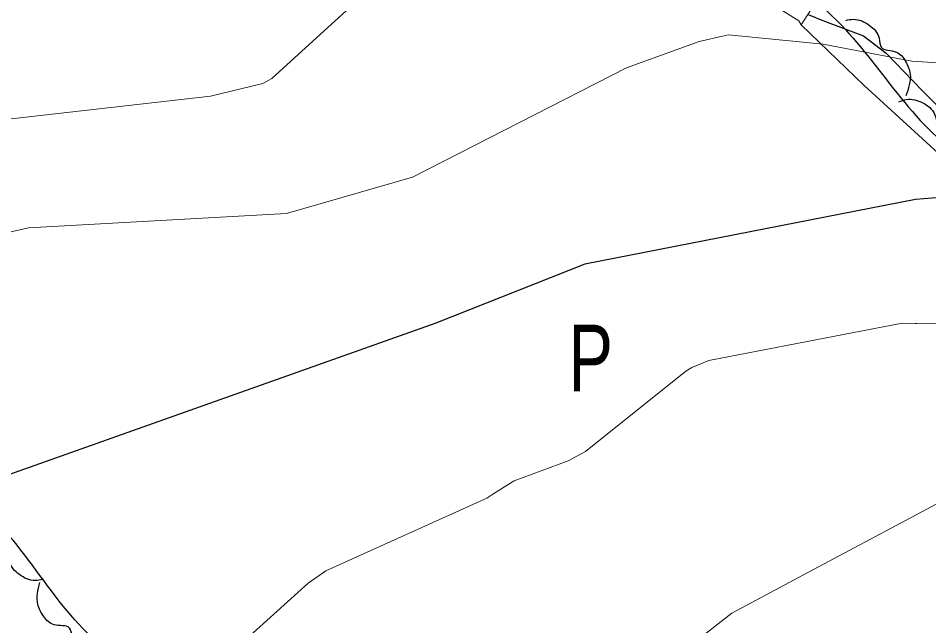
# Model space of a CAD drawing. Extents: x 480269 to 484877, y 4383588 to 4386804.
# Drawn here: x 482562.7 to 482767.4, y 4385389.2 to 4385525.8 of the extents above; entities that cross this region are included whole.
import ezdxf
from ezdxf.enums import TextEntityAlignment as Align

# ---------------------------------------------------------------- set-up
doc = ezdxf.new("R2010")
doc.units = 0
doc.header["$LTSCALE"] = 3.8
doc.linetypes.add('LONG_DASHED', pattern=[7.5, 6, -1.5])
for name, color, linetype, lineweight in [('25', 7, 'LONG_DASHED', 25), ('27', 7, 'Continuous', 25), ('38', 7, 'Continuous', 25), ('51', 7, 'Continuous', 13), ('8', 7, 'Continuous', 25), ('9', 7, 'Continuous', 13)]:
    doc.layers.add(name, color=color, linetype=linetype, lineweight=lineweight)
doc.layers.add('31', color=7, linetype='Continuous')

msp = doc.modelspace()

# ---------------------------------------------------------------- linework, layer by layer
at = {"layer": '25'}
msp.add_lwpolyline([(482740.24, 4385526.68), (482743.95, 4385525.18), (482752.73, 4385521.85), (482757.77, 4385517.98), (482765.92, 4385509.55), (482773.24, 4385502.11), (482776.55, 4385499.26), (482779.35, 4385495.82), (482782.94, 4385493.65), (482787.26, 4385493.23), (482792.91, 4385494.19), (482802.59, 4385498.81), (482804.85, 4385500.15), (482803.98, 4385502.86), (482797.65, 4385505.26), (482791.98, 4385506.92), (482789.24, 4385508.89), (482785.78, 4385512.21), (482779.28, 4385522.06), (482777.34, 4385528.39), (482772.55, 4385538), (482765.25, 4385545.27), (482760.96, 4385547.83), (482755.21, 4385549.98)], dxfattribs=at)
at = {"layer": '27'}
for points in [[(482599.89, 4385643.3), (482628.86, 4385671.49), (482714.99, 4385745.13), (482794.85, 4385810.14), (482867.67, 4385855.58), (482941.27, 4385895.53), (482964.76, 4385912.76), (482973.37, 4385911.19), (482981.98, 4385879.86), (482998.42, 4385827.38), (483006.25, 4385814.84), (483025.83, 4385810.93), (483050.88, 4385818.76), (483058.71, 4385808.58), (483056.36, 4385779.59), (483052.45, 4385741.21), (483034.44, 4385691.86), (483035.22, 4385677.76), (483043.84, 4385669.93), (483091.6, 4385655.04), (483126.05, 4385633.11), (483147.97, 4385609.61), (483156.58, 4385589.25), (483155.8, 4385568.88), (483155.02, 4385552.43), (483155.02, 4385532.85), (483155.02, 4385519.53), (483152.67, 4385510.13)], [(482542.34, 4385576.13), (482572.3, 4385598.45), (482613.4, 4385606.67), (482669.38, 4385601.97), (482699.92, 4385603.54), (482716.36, 4385597.27), (482706.58, 4385589.44), (482664.3, 4385586.7), (482640.81, 4385577.69), (482659.6, 4385562.02), (482674.47, 4385548.71), (482701.09, 4385543.22), (482742.98, 4385528.73), (482771.17, 4385497.4), (482787.61, 4385488.78), (482810.32, 4385489.57), (482832.24, 4385507.97), (482853.77, 4385510.32), (482862.39, 4385502.1), (482893.71, 4385505.62), (482910.54, 4385507.58), (482910.93, 4385544.79), (482907.8, 4385570.25), (482898.79, 4385625.47), (482891.36, 4385663.07), (482883.53, 4385676.78), (482864.34, 4385664.64), (482827.54, 4385621.56), (482795.44, 4385594.92), (482777.04, 4385578.47), (482768.43, 4385580.04), (482764.52, 4385594.53), (482742.98, 4385614.9), (482717.54, 4385624.3), (482701.88, 4385658.37), (482687, 4385665.03), (482672.91, 4385661.11), (482672.12, 4385638.4), (482670.95, 4385628.21), (482641.98, 4385624.69), (482607.53, 4385626.26), (482591.48, 4385631.35), (482599.89, 4385643.3)], [(482987.06, 4385196.22), (482962.01, 4385203.27), (482933.82, 4385208.75), (482918.16, 4385210.32), (482910.33, 4385217.37), (482911.12, 4385227.55), (482911.12, 4385236.17), (482900.16, 4385244), (482857.87, 4385258.89), (482836.73, 4385270.64), (482824.21, 4385265.15), (482832.82, 4385247.14), (482820.29, 4385239.3), (482767.05, 4385239.3), (482715.37, 4385240.87), (482694.23, 4385249.49), (482675.44, 4385265.94), (482679.36, 4385287.09), (482678.57, 4385302.75), (482650.39, 4385311.37), (482636.29, 4385330.17), (482633.95, 4385351.32), (482617.5, 4385368.55), (482588.53, 4385379.52), (482572.87, 4385393.62), (482558.78, 4385411.63), (482539.21, 4385429.65), (482525.9, 4385448.45), (482516.5, 4385468.82), (482492.23, 4385501.72), (482482.83, 4385522.08), (482488.31, 4385537.75), (482533.73, 4385569.87), (482542.34, 4385576.13)], [(482748.7, 4385525.33), (482750.45, 4385525.58), (482754.01, 4385524.24), (482756.22, 4385521.29), (482756.7, 4385519.3), (482760.09, 4385518.21), (482762.18, 4385516.08), (482763.2, 4385513.23), (482762.23, 4385508.37)], [(482760.63, 4385507), (482762.33, 4385507.53), (482766.05, 4385506.77), (482768.7, 4385504.2), (482769.49, 4385502.3), (482773, 4385501.77), (482775.4, 4385499.99), (482776.85, 4385497.34), (482776.66, 4385492.38)], [(482625.51, 4385282.56), (482642.43, 4385259.65), (482650.38, 4385244.64), (482647.78, 4385242.37), (482636.62, 4385237.32), (482619.6, 4385231), (482606.07, 4385227.49), (482592.32, 4385225.27), (482576.02, 4385223.66), (482565.3, 4385225.16), (482544.25, 4385237.98), (482530.74, 4385248.12), (482521.45, 4385250.21), (482506.84, 4385248), (482489.75, 4385241.2), (482474.05, 4385233.67), (482467.83, 4385231.98), (482446.42, 4385237.18), (482431.83, 4385245.15), (482427.52, 4385258.1), (482433.95, 4385267.51), (482447.44, 4385281.6), (482466.7, 4385298.44), (482480.68, 4385311.65), (482486, 4385318.16), (482489.98, 4385329.2), (482485.82, 4385343.36), (482475.74, 4385354.14), (482463.65, 4385352.6), (482442.18, 4385344.35), (482419.61, 4385337.03), (482392.84, 4385327.98), (482375.42, 4385322.04), (482354.47, 4385315.04), (482335.63, 4385313.3), (482324.91, 4385311.71), (482306.75, 4385298.27), (482298.77, 4385288.95), (482284.61, 4385269.24), (482273.64, 4385250.87), (482262.03, 4385234.12), (482247.6, 4385214.12), (482240.37, 4385209.68), (482231.84, 4385210.09), (482210.78, 4385220.1), (482179.62, 4385233.3), (482175.12, 4385239.41), (482174.28, 4385251.32), (482183.7, 4385264.71), (482206.93, 4385288.25), (482225.02, 4385306.72), (482255.15, 4385335.95), (482274.61, 4385354.56), (482305.02, 4385378.68), (482323.6, 4385392.1), (482343.47, 4385412.74), (482356.09, 4385425.44), (482370.63, 4385438.23), (482383.14, 4385448.74), (482409.87, 4385473.1), (482434.85, 4385494.28), (482448.48, 4385499.91), (482458.21, 4385495.14), (482469.07, 4385482.48), (482479.65, 4385471.01), (482489.49, 4385457.47), (482504.85, 4385438.05), (482518.31, 4385421.58), (482537.64, 4385396.47), (482552.32, 4385375.39), (482572.69, 4385353.07), (482605.31, 4385309.46), (482625.51, 4385282.56)], [(482568.29, 4385399.58), (482566.53, 4385399.34), (482562.99, 4385400.7), (482560.79, 4385403.66), (482560.32, 4385405.66), (482556.94, 4385406.76), (482554.86, 4385408.91), (482553.86, 4385411.76), (482554.85, 4385416.62)], [(482582.88, 4385383.57), (482581.16, 4385383.13), (482577.48, 4385384.07), (482574.96, 4385386.76), (482574.26, 4385388.69), (482570.78, 4385389.4), (482568.47, 4385391.29), (482567.14, 4385394.01), (482567.57, 4385398.95)]]:
    msp.add_spline(points, degree=3, dxfattribs=at)
at = {"layer": '38', "linetype": 'LONG_DASHED'}
msp.add_spline([(482855.09, 4385515.89), (482844.14, 4385527.45), (482831.22, 4385543.33), (482817.45, 4385557.47), (482804.35, 4385573.28), (482795.53, 4385582.48), (482788.95, 4385587.93), (482779.98, 4385591.32), (482762.14, 4385604.06), (482750.3, 4385610.79), (482738.47, 4385615.18), (482728.12, 4385615.85)], degree=3, dxfattribs=at)
at = {"layer": '51'}
for points in [[(482761.85, 4385560.32), (482738.72, 4385524.32), (482738.2, 4385525.2), (482678.99, 4385562.24), (482685.08, 4385576.13), (482693.71, 4385603.65), (482693.76, 4385611.62)], [(482738.72, 4385524.32), (482752.83, 4385510.71), (482770.29, 4385494.72), (482784.35, 4385484.33)]]:
    msp.add_lwpolyline(points, dxfattribs=at)
at = {"layer": '8'}
msp.add_lwpolyline([(482853.51, 4385473.63), (482852.75, 4385473.18), (482852.36, 4385473), (482851.69, 4385472.81), (482851.03, 4385472.74), (482849.91, 4385472.8), (482849.19, 4385472.92), (482848.25, 4385473.22), (482841.95, 4385477.39), (482827.34, 4385484.54), (482821.42, 4385485.98), (482815.79, 4385486.59), (482790.46, 4385484.64), (482771.85, 4385485.61), (482764.37, 4385485.03), (482690.09, 4385470.49), (482656.59, 4385457.23), (482551.42, 4385419.93), (482543.3, 4385415.32), (482523.69, 4385401.52), (482493.55, 4385382.17)], dxfattribs=at)
at = {"layer": '9'}
for points in [[(482640.65, 4385531.36), (482619.72, 4385512.22), (482617.68, 4385511.12), (482605.94, 4385508.3), (482539.37, 4385500.7)], [(482769.31, 4385515.78), (482763.63, 4385516.18), (482763.6, 4385516.18), (482743.63, 4385519.99), (482743.61, 4385519.99), (482722.35, 4385522.04), (482721.7, 4385521.95), (482715.78, 4385520.54), (482699.46, 4385514.65), (482651.32, 4385490.08), (482623, 4385481.9), (482565.08, 4385478.66), (482559.49, 4385477.41)], [(482897.79, 4385433.05), (482892.35, 4385433.1), (482888.44, 4385434.45), (482870.11, 4385444.01), (482835.16, 4385456.46), (482827.14, 4385457.63), (482764.69, 4385457.17), (482764.43, 4385457.2), (482761.4, 4385457.23), (482717.93, 4385448.88), (482714.15, 4385447.27), (482712.8, 4385446.45), (482690.26, 4385428.35), (482686.35, 4385426.31), (482674.19, 4385421.75), (482673.84, 4385421.59), (482669.42, 4385418.78), (482668.02, 4385417.87), (482631.89, 4385401.53), (482627.89, 4385398.75), (482588.45, 4385363.12)], [(482914.94, 4385381.18), (482892.25, 4385403.28), (482890.02, 4385406.63), (482885.14, 4385416.63), (482875.98, 4385425.66), (482863.66, 4385435.03), (482861.52, 4385436.18), (482859.11, 4385437.06), (482850.95, 4385438.72), (482835.84, 4385438.17), (482809.95, 4385434.34), (482790.05, 4385427.71), (482742.63, 4385402.41), (482723.08, 4385392), (482695.13, 4385370.14)]]:
    msp.add_lwpolyline(points, dxfattribs=at)

# ---------------------------------------------------------------- texts
at = {"layer": '31', "width": 0.75}
msp.add_text('P', height=15, dxfattribs=at).set_placement((482691.39, 4385441.91), align=Align.CENTER)

doc.saveas('drawing.dxf')
